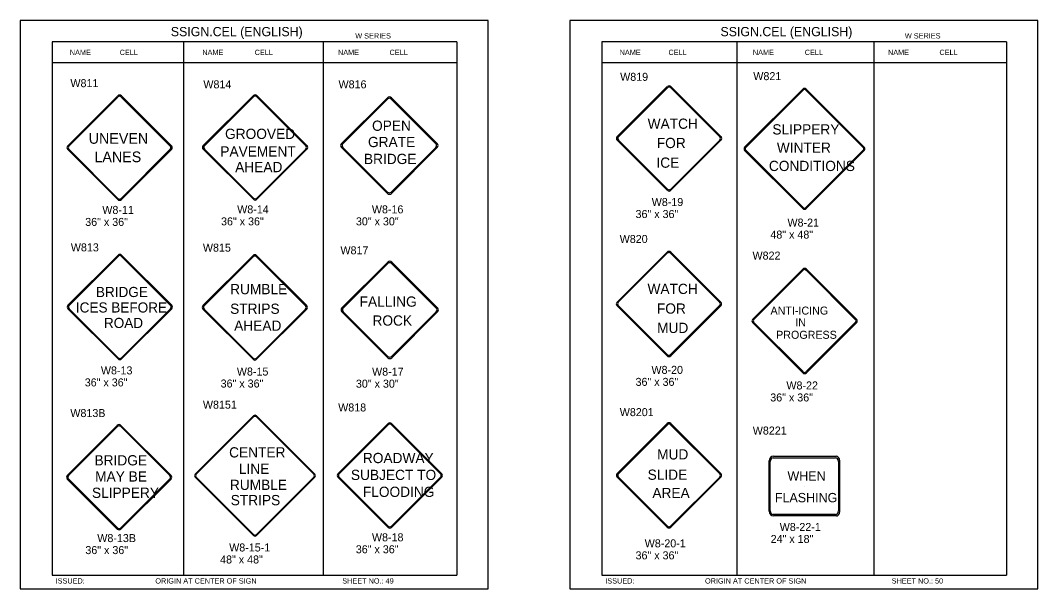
# Model space of a CAD drawing. Extents: x -5299 to 22597, y -19549 to -1808.
# Drawn here: x 121 to 1646, y -5466 to -4614 of the extents above; entities that cross this region are included whole.
import ezdxf

# ---------------------------------------------------------------- set-up
doc = ezdxf.new("R2010")
doc.units = 0
for name, color, linetype in [('Level 1', 7, 'Continuous'), ('Level 2', 7, 'Continuous'), ('Level 3', 7, 'Continuous'), ('Level 62', 7, 'Continuous')]:
    doc.layers.add(name, color=color, linetype=linetype)

msp = doc.modelspace()

# ---------------------------------------------------------------- linework, layer by layer
at = {"layer": 'Level 1'}
for p, q in [((775.8, -4645.8), (168.7, -4645.8)), ((168.7, -4645.8), (168.7, -5445.8)), ((365.6, -4645.8), (365.6, -5445.8)), ((575.3, -4644.7), (575.3, -5444.7)), ((775.8, -4645.8), (775.8, -5445.8)), ((1599.7, -4645.8), (992.7, -4645.8)), ((992.7, -4645.8), (992.7, -5445.8)), ((1195.1, -4645.8), (1195.1, -5445.8)), ((1400.6, -4645.8), (1400.6, -5445.8)), ((1599.7, -4645.8), (1599.7, -5445.8)), ((775.8, -4677.4), (168.7, -4677.4)), ((1599.7, -4677.4), (992.7, -4677.4)), ((192.2, -4801.9), (267.3, -4726.8)), ((272.7, -4726.8), (347.8, -4801.9)), ((395.4, -4801.5), (470.5, -4726.4)), ((475.8, -4726.4), (550.9, -4801.5)), ((1016, -4788), (1091.1, -4712.9)), ((1017.7, -4788.3), (1091.3, -4714.7)), ((1096.2, -4714.7), (1169.8, -4788.3)), ((1096.4, -4712.9), (1171.5, -4788)), ((1207, -4804), (1294.4, -4716.6)), ((1208.6, -4804.2), (1294.6, -4718.2)), ((1298.8, -4718.2), (1384.8, -4804.2)), ((1299, -4716.6), (1386.4, -4804)), ((194, -4802.1), (267.5, -4728.6)), ((272.4, -4728.6), (346, -4802.1)), ((397.1, -4801.7), (470.7, -4728.2)), ((475.6, -4728.2), (549.2, -4801.7)), ((602.7, -4798.4), (671.4, -4729.7)), ((604.6, -4798.7), (671.6, -4731.7)), ((677.1, -4731.7), (744.1, -4798.7)), ((677.4, -4729.7), (746.1, -4798.4)), ((674.3, -4801.3), (674.3, -4801.3)), ((1091.1, -4868.5), (1016, -4793.4)), ((1091.3, -4866.7), (1017.7, -4793.2)), ((1093.8, -4790.9), (1093.8, -4790.9)), ((1169.8, -4793.2), (1096.2, -4866.7)), ((1171.5, -4793.4), (1096.4, -4868.5)), ((267.3, -4882.4), (192.2, -4807.3)), ((267.5, -4880.6), (194, -4807)), ((270, -4804.6), (270, -4804.6)), ((346, -4807), (272.4, -4880.6)), ((347.8, -4807.3), (272.7, -4882.4)), ((470.5, -4882), (395.4, -4806.9)), ((470.7, -4880.2), (397.1, -4806.6)), ((473.2, -4804.2), (473.2, -4804.2)), ((549.2, -4806.6), (475.6, -4880.2)), ((550.9, -4806.9), (475.8, -4882)), ((671.4, -4873.2), (602.7, -4804.4)), ((671.7, -4871.2), (604.6, -4804.2)), ((744.1, -4804.2), (677.1, -4871.2)), ((746.1, -4804.4), (677.4, -4873.2)), ((1294.4, -4896), (1207, -4808.6)), ((1294.6, -4894.4), (1208.6, -4808.4)), ((1296.4, -4805.4), (1296.4, -4805.4)), ((1384.8, -4808.4), (1298.8, -4894.4)), ((1386.4, -4808.6), (1299, -4896)), ((192.5, -5040.9), (267.7, -4965.8)), ((194.3, -5041.1), (267.9, -4967.6)), ((272.8, -4967.6), (346.4, -5041.1)), ((273.1, -4965.8), (348.2, -5040.9)), ((394.9, -5041.5), (470, -4966.4)), ((396.7, -5041.7), (470.2, -4968.2)), ((475.1, -4968.2), (548.7, -5041.7)), ((475.4, -4966.4), (550.5, -5041.5)), ((1015.7, -5036.3), (1090.9, -4961.2)), ((1017.5, -5036.5), (1091.1, -4963)), ((1096, -4963), (1169.5, -5036.5)), ((1096.2, -4961.2), (1171.3, -5036.3)), ((603.3, -5044.9), (672, -4976.2)), ((605.3, -5045.2), (672.3, -4978.2)), ((677.8, -4978.2), (744.8, -5045.2)), ((678, -4976.2), (746.8, -5044.9)), ((1219.1, -5061.8), (1294.2, -4986.7)), ((1299.6, -4986.7), (1374.7, -5061.8)), ((1220.9, -5062.1), (1294.5, -4988.5)), ((1299.4, -4988.5), (1372.9, -5062.1)), ((267.7, -5121.4), (192.5, -5046.3)), ((267.9, -5119.6), (194.3, -5046.1)), ((270.4, -5043.6), (270.4, -5043.6)), ((270.4, -5043.6), (270.4, -5043.6)), ((346.4, -5046.1), (272.8, -5119.6)), ((348.2, -5046.3), (273.1, -5121.4)), ((470, -5122), (394.9, -5046.8)), ((470.2, -5120.2), (396.7, -5046.6)), ((472.7, -5044.2), (472.7, -5044.2)), ((548.7, -5046.6), (475.1, -5120.2)), ((550.5, -5046.8), (475.4, -5122)), ((1090.9, -5116.8), (1015.7, -5041.6)), ((1091.1, -5115), (1017.5, -5041.4)), ((1093.6, -5039), (1093.6, -5039)), ((1169.5, -5041.4), (1096, -5115)), ((1171.3, -5041.6), (1096.2, -5116.8)), ((672, -5119.6), (603.3, -5050.9)), ((672.3, -5117.6), (605.3, -5050.6)), ((674.9, -5048.2), (674.9, -5048.2)), ((744.8, -5050.6), (677.8, -5117.6)), ((746.8, -5050.9), (678, -5119.6)), ((1294.2, -5142.3), (1219.1, -5067.2)), ((1294.5, -5140.5), (1220.9, -5067)), ((1297, -5064.5), (1297, -5064.5)), ((1372.9, -5067), (1299.4, -5140.5)), ((1374.7, -5067.2), (1299.6, -5142.3)), ((383.3, -5294.2), (470.7, -5206.9)), ((384.8, -5294.4), (470.9, -5208.4)), ((475.1, -5208.4), (561.1, -5294.4)), ((475.3, -5206.9), (562.6, -5294.2)), ((191.5, -5296.1), (266.6, -5221)), ((193.3, -5296.4), (266.9, -5222.8)), ((271.8, -5222.8), (345.3, -5296.4)), ((272, -5221), (347.1, -5296.1)), ((597.3, -5293.5), (672.5, -5218.4)), ((599.1, -5293.7), (672.7, -5220.2)), ((677.6, -5220.2), (751.1, -5293.7)), ((677.8, -5218.4), (752.9, -5293.5)), ((1015.9, -5293.3), (1091, -5218.2)), ((1017.7, -5293.5), (1091.2, -5220)), ((1096.1, -5220), (1169.6, -5293.5)), ((1096.3, -5218.2), (1171.4, -5293.3)), ((1243.6, -5349.7), (1243.6, -5274.2)), ((1245.5, -5349.2), (1245.5, -5275.1)), ((1249.9, -5269.7), (1343, -5269.7)), ((1250.4, -5267.4), (1344.5, -5267.4)), ((1347.5, -5275.1), (1347.5, -5349.2)), ((1349.3, -5273.4), (1349.3, -5351)), ((266.6, -5376.6), (191.5, -5301.5)), ((266.9, -5374.8), (193.3, -5301.3)), ((269.3, -5298.8), (269.3, -5298.8)), ((345.3, -5301.3), (271.8, -5374.8)), ((347.1, -5301.5), (272, -5376.6)), ((470.7, -5386.2), (383.3, -5298.8)), ((470.9, -5384.7), (384.8, -5298.6)), ((473, -5296.5), (473, -5296.5)), ((561.1, -5298.6), (475.1, -5384.7)), ((562.6, -5298.8), (475.3, -5386.2)), ((672.5, -5374), (597.3, -5298.9)), ((672.7, -5372.2), (599.1, -5298.6)), ((675.2, -5296.2), (675.2, -5296.2)), ((751.1, -5298.6), (677.6, -5372.2)), ((752.9, -5298.9), (677.8, -5374)), ((1091, -5373.8), (1015.9, -5298.7)), ((1091.2, -5372), (1017.7, -5298.5)), ((1093.6, -5296), (1093.6, -5296)), ((1093.7, -5296), (1093.7, -5296)), ((1169.6, -5298.5), (1096.1, -5372)), ((1171.4, -5298.7), (1096.3, -5373.8)), ((1296.5, -5312.2), (1296.5, -5312.2)), ((1296.7, -5312.2), (1296.7, -5312.2)), ((1343, -5354.7), (1249.9, -5354.7)), ((1344.5, -5356.9), (1250.8, -5356.9)), ((168.7, -5445.8), (775.8, -5445.8)), ((992.7, -5445.8), (1599.7, -5445.8))]:
    msp.add_line(p, q, dxfattribs=at)
for centre, radius, start, end in [((1093.8, -4715.6), 3.79, 45, 135), ((270, -4729.5), 3.79, 45, 135), ((473.2, -4729.1), 3.79, 45, 135), ((473.2, -4730.6), 3.48, 45, 135), ((1093.8, -4717.2), 3.48, 45, 135), ((1296.7, -4718.9), 3.25, 45, 135), ((1296.7, -4720.3), 2.98, 45, 135), ((270, -4731), 3.48, 45, 135), ((674.4, -4732.7), 4.23, 45, 135), ((674.4, -4734.4), 3.87, 45, 135), ((1018.6, -4790.7), 3.79, 135, 225), ((1020.2, -4790.7), 3.48, 135, 225), ((1167.3, -4790.7), 3.48, 315, 45), ((1168.9, -4790.7), 3.79, 315, 45), ((194.9, -4804.6), 3.79, 135, 225), ((196.4, -4804.6), 3.48, 135, 225), ((343.5, -4804.6), 3.48, 315, 45), ((345.1, -4804.6), 3.79, 315, 45), ((398, -4804.2), 3.79, 135, 225), ((399.6, -4804.2), 3.48, 135, 225), ((546.7, -4804.2), 3.48, 315, 45), ((548.3, -4804.2), 3.79, 315, 45), ((605.6, -4801.4), 4.23, 135, 225), ((607.4, -4801.4), 3.87, 135, 225), ((741.4, -4801.4), 3.87, 315, 45), ((743.1, -4801.4), 4.23, 315, 45), ((1209.3, -4806.3), 3.25, 135, 225), ((1210.7, -4806.3), 2.98, 135, 225), ((1382.7, -4806.3), 2.98, 315, 45), ((1384.1, -4806.3), 3.25, 315, 45), ((674.4, -4870.2), 4.23, 225, 315), ((674.4, -4868.4), 3.87, 225, 315), ((1093.8, -4865.8), 3.79, 225, 315), ((1093.8, -4864.3), 3.48, 225, 315), ((270, -4879.7), 3.79, 225, 315), ((270, -4878.1), 3.48, 225, 315), ((473.2, -4879.3), 3.79, 225, 315), ((473.2, -4877.7), 3.48, 225, 315), ((1296.7, -4892.3), 2.98, 225, 315), ((1296.7, -4893.7), 3.25, 225, 315), ((270.4, -4968.5), 3.8, 45, 135), ((270.4, -4970), 3.48, 45, 135), ((472.7, -4969), 3.79, 45, 135), ((472.7, -4970.6), 3.48, 45, 135), ((1093.5, -4963.9), 3.79, 45, 135), ((1093.5, -4965.4), 3.48, 45, 135), ((675, -4979.2), 4.23, 45, 135), ((675, -4980.9), 3.87, 45, 135), ((1296.9, -4989.4), 3.79, 45, 135), ((1296.9, -4991), 3.48, 45, 135), ((195.2, -5043.6), 3.8, 135, 225), ((196.8, -5043.6), 3.48, 135, 225), ((343.9, -5043.6), 3.48, 315, 45), ((345.5, -5043.6), 3.8, 315, 45), ((397.6, -5044.2), 3.79, 135, 225), ((399.1, -5044.2), 3.48, 135, 225), ((546.2, -5044.2), 3.48, 315, 45), ((547.8, -5044.2), 3.79, 315, 45), ((606.3, -5047.9), 4.23, 135, 225), ((608, -5047.9), 3.87, 135, 225), ((742, -5047.9), 3.87, 315, 45), ((743.8, -5047.9), 4.23, 315, 45), ((1018.4, -5039), 3.79, 135, 225), ((1020, -5039), 3.48, 135, 225), ((1167.1, -5039), 3.48, 315, 45), ((1168.7, -5039), 3.79, 315, 45), ((1221.8, -5064.5), 3.79, 135, 225), ((1223.4, -5064.5), 3.48, 135, 225), ((1370.5, -5064.5), 3.48, 315, 45), ((1372, -5064.5), 3.79, 315, 45), ((270.4, -5118.7), 3.8, 225, 315), ((270.4, -5117.2), 3.48, 225, 315), ((472.7, -5119.3), 3.79, 225, 315), ((472.7, -5117.7), 3.48, 225, 315), ((675, -5116.6), 4.23, 225, 315), ((675, -5114.9), 3.87, 225, 315), ((1093.5, -5114.1), 3.79, 225, 315), ((1093.5, -5112.5), 3.48, 225, 315), ((1296.9, -5139.6), 3.79, 225, 315), ((1296.9, -5138.1), 3.48, 225, 315), ((473, -5209.2), 3.25, 45, 135), ((473, -5210.5), 2.98, 45, 135), ((269.3, -5223.7), 3.79, 45, 135), ((269.3, -5225.3), 3.48, 45, 135), ((675.1, -5221.1), 3.79, 45, 135), ((675.1, -5222.6), 3.48, 45, 135), ((1093.6, -5220.9), 3.79, 45, 135), ((1093.6, -5222.5), 3.51, 45, 135), ((1250.4, -5274.2), 6.8, 90, 180), ((194.2, -5298.8), 3.79, 135, 225), ((195.8, -5298.8), 3.48, 135, 225), ((342.9, -5298.8), 3.48, 315, 45), ((344.4, -5298.8), 3.79, 315, 45), ((385.6, -5296.5), 3.25, 135, 225), ((387, -5296.5), 2.98, 135, 225), ((559, -5296.5), 2.98, 315, 45), ((560.3, -5296.5), 3.25, 315, 45), ((600, -5296.2), 3.79, 135, 225), ((601.6, -5296.2), 3.48, 135, 225), ((748.7, -5296.2), 3.48, 315, 45), ((750.2, -5296.2), 3.79, 315, 45), ((1018.6, -5296), 3.79, 135, 225), ((1020.2, -5296), 3.51, 135, 225), ((1167.1, -5296), 3.51, 315, 45), ((1168.7, -5296), 3.79, 315, 45), ((1250.8, -5349.7), 7.2, 180, 270), ((269.3, -5373.9), 3.79, 225, 315), ((269.3, -5372.4), 3.48, 225, 315), ((675.1, -5371.3), 3.79, 225, 315), ((675.1, -5369.7), 3.48, 225, 315), ((1093.6, -5371.1), 3.79, 225, 315), ((1093.6, -5369.5), 3.51, 225, 315), ((473, -5383.9), 3.25, 225, 315), ((473, -5382.6), 2.98, 225, 315)]:
    msp.add_arc(centre, radius, start, end, dxfattribs=at)
for centre, major_axis, start_param, end_param in [((1249.9, -5275.1), (0, 5.47), 0, 1.570796), ((1343, -5275.1), (0, 5.47), 4.712389, 6.283185), ((1344.5, -5273.4), (0, 5.97), 4.712389, 6.283185), ((1249.9, -5349.2), (0, -5.47), 4.712389, 6.283185), ((1343, -5349.2), (0, -5.47), 0, 1.570796), ((1344.5, -5351), (0, -5.97), 0, 1.570796)]:
    msp.add_ellipse(centre, major_axis=major_axis, ratio=0.817773, start_param=start_param, end_param=end_param, dxfattribs=at)
at = {"layer": 'Level 62'}
for points in [[(121.2, -5466), (822.3, -5466), (822.3, -4613.6), (121.2, -4613.6)], [(945.2, -5466), (1646.3, -5466), (1646.3, -4613.6), (945.2, -4613.6)]]:
    msp.add_lwpolyline(points, close=True, dxfattribs=at)

# ---------------------------------------------------------------- texts
at = {"layer": 'Level 1'}
for s, height, p in [('OPEN', 15.36, (648.5, -4779.3)), ('WATCH', 15.36, (1061.6, -4776.3)), ('SLIPPERY', 15.36, (1248.6, -4784.8)), ('UNEVEN', 16, (223.7, -4798.7)), ('GROOVED', 15.36, (428.1, -4791.5)), ('GRATE', 15.36, (642.4, -4803.7)), ('PAVEMENT', 15.36, (421, -4817.9)), ('FOR', 15.36, (1075.3, -4805.2)), ('WINTER', 15.36, (1255.3, -4812.2)), ('LANES', 16, (232.3, -4826.3)), ('BRIDGE', 15.36, (636.3, -4829.1)), ('AHEAD', 15.36, (443.3, -4841.3)), ('ICE', 15.36, (1074.8, -4834.7)), ('CONDITIONS', 15.36, (1243.4, -4839.6)), ('BRIDGE', 15.2, (234.5, -5028.6)), ('RUMBLE', 15.36, (435.7, -5024.4)), ('WATCH', 15.36, (1061.4, -5024)), ('FALLING', 15.36, (629.8, -5043.1)), ('ICES BEFORE', 15.2, (204.5, -5051.8)), ('STRIPS', 15.36, (435.7, -5053.8)), ('FOR', 15.36, (1075.5, -5053.5)), ('ANTI-ICING', 12, (1245.8, -5054.9)), ('ROAD', 15.2, (246.5, -5075)), ('ROCK', 15.36, (649.1, -5071.5)), ('IN', 12, (1282.9, -5072.7)), ('AHEAD', 15.36, (441.8, -5079.2)), ('MUD', 15.36, (1075.8, -5082.5)), ('PROGRESS', 12, (1254.2, -5091.2)), ('CENTER', 15.36, (434.2, -5269.2)), ('MUD', 15.36, (1075.8, -5272.2)), ('BRIDGE', 15.36, (232.4, -5281.1)), ('ROADWAY', 15.36, (634.7, -5277.7)), ('MAY BE', 15.36, (233.4, -5305.4)), ('LINE', 15.36, (448.9, -5293.8)), ('SUBJECT TO', 15.36, (616.8, -5303)), ('SLIDE', 15.36, (1061.6, -5302.7)), ('WHEN', 14, (1271.2, -5303.9)), ('RUMBLE', 15.36, (435.4, -5317.9)), ('SLIPPERY', 15.36, (228.6, -5329.8)), ('FLOODING', 15.36, (634.7, -5328.4)), ('AREA', 15.36, (1068.7, -5330.1)), ('FLASHING', 14, (1252.3, -5336.4)), ('STRIPS', 15.36, (436.6, -5340.8))]:
    msp.add_text(s, height=height, dxfattribs=at).set_placement(p)
at = {"layer": 'Level 2'}
for s, p in [('W819', (1020.4, -4704.3)), ('W821', (1220, -4703.3)), ('W811', (196.3, -4713.8)), ('W814', (395.6, -4715.6)), ('W816', (598.2, -4715.6)), ('W820', (1019.7, -4947.5)), ('W813', (196.9, -4960.1)), ('W815', (394.9, -4960.5)), ('W817', (601.1, -4964.5)), ('W822', (1218.8, -4972.4)), ('W8151', (394.9, -5196)), ('W813B', (196.2, -5208.6)), ('W818', (597.7, -5200.2)), ('W8201', (1019.8, -5207.2)), ('W8221', (1219.2, -5234.8))]:
    msp.add_text(s, height=12, dxfattribs=at).set_placement(p)
at = {"layer": 'Level 3'}
for s, height, p in [('SSIGN.CEL (ENGLISH)', 13.857, (346.8, -4637.4)), ('W SERIES', 7.92, (623.3, -4640.8)), ('SSIGN.CEL (ENGLISH)', 13.857, (1170.8, -4637.4)), ('W SERIES', 7.92, (1447.2, -4640.8)), ('NAME', 7.92, (195.4, -4665.6)), ('CELL', 7.92, (270.1, -4665.6)), ('NAME', 7.92, (394, -4665.6)), ('CELL', 7.92, (472.5, -4665.6)), ('NAME', 7.92, (597.4, -4665.6)), ('CELL', 7.92, (674.7, -4665.6)), ('NAME', 7.92, (1019.6, -4665.6)), ('CELL', 7.92, (1092.8, -4665.6)), ('NAME', 7.92, (1219.3, -4665.6)), ('CELL', 7.92, (1297.1, -4665.6)), ('NAME', 7.92, (1421.9, -4665.6)), ('CELL', 7.92, (1499, -4665.6)), ('W8-19', 12, (1067.7, -4892.1)), ('W8-11', 12, (244.1, -4903.9)), ('W8-14', 12, (446.3, -4903.1)), ('W8-16', 12, (648.2, -4903.1)), ('36" x 36"', 12, (218.5, -4921.9)), ('36" x 36"', 12, (422.1, -4921.1)), ('30" x 30"', 12, (624.3, -4921.1)), ('36" x 36"', 12, (1043.5, -4910.1)), ('W8-21', 12, (1271.2, -4922.9)), ('48" x 48"', 12, (1245.6, -4940.9)), ('W8-13', 12, (242, -5144.6)), ('W8-15', 12, (445.8, -5146.3)), ('W8-17', 12, (648.5, -5146.5)), ('W8-20', 12, (1067.3, -5143.8)), ('36" x 36"', 12, (217.8, -5162.6)), ('36" x 36"', 12, (421.5, -5164.3)), ('30" x 30"', 12, (624.3, -5164.5)), ('36" x 36"', 12, (1043.5, -5161.8)), ('W8-22', 12, (1269.6, -5167.2)), ('36" x 36"', 12, (1245.4, -5185.2)), ('W8-22-1', 12, (1259.6, -5379.4)), ('W8-18', 12, (648.3, -5394.9)), ('W8-13B', 12, (236.6, -5396.1)), ('W8-15-1', 12, (434.3, -5410.2)), ('W8-20-1', 12, (1057.2, -5404)), ('24" x 18"', 12, (1246, -5397.4)), ('36" x 36"', 12, (218.7, -5414.1)), ('36" x 36"', 12, (624.1, -5412.9)), ('36" x 36"', 12, (1043.5, -5422)), ('48" x 48"', 12, (420.7, -5428.2)), ('ISSUED:', 7.92, (174.1, -5458.3)), ('ORIGIN AT CENTER OF SIGN', 7.918, (323.6, -5458.3)), ('SHEET NO.: 49', 7.918, (603.8, -5458.3)), ('ISSUED:', 7.92, (998.1, -5458.3)), ('ORIGIN AT CENTER OF SIGN', 7.918, (1147.6, -5458.3)), ('SHEET NO.: 50', 7.918, (1427.4, -5458.3))]:
    msp.add_text(s, height=height, dxfattribs=at).set_placement(p)

doc.saveas('drawing.dxf')
